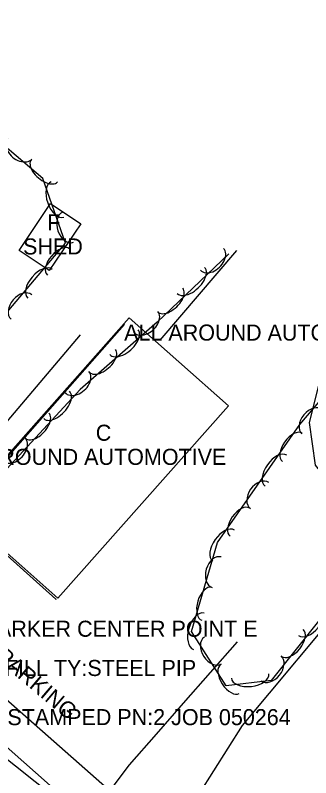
# Model space of a CAD drawing. Extents: x 1441650 to 1491889, y 345904 to 358319.
# Drawn here: x 1444112.3 to 1444204.1, y 355867 to 356104.3 of the extents above; entities that cross this region are included whole.
import ezdxf

# ---------------------------------------------------------------- set-up
doc = ezdxf.new("R2010")
doc.units = 0
for name, color, linetype in [('S_BUILDING', 7, 'Continuous'), ('S_BUILDING_ANNOT', 7, 'Continuous'), ('S_CROSS_DRAIN_ANNOT', 7, 'Continuous'), ('S_GAS_UTILITIES', 7, 'Continuous'), ('S_GRAVEL_ROAD', 7, 'Continuous'), ('S_PARKING', 7, 'Continuous'), ('S_PARKING_ANNOT', 7, 'Continuous'), ('S_PRIMARY_CTL_ANNOT', 7, 'Continuous'), ('S_SANITARY_SEWER', 7, 'Continuous'), ('S_SIGN_ANNOT', 7, 'Continuous'), ('S_STR_PT_SYM', 7, 'Continuous'), ('S_STREAM', 7, 'Continuous'), ('S_TREE', 7, 'Continuous'), ('S_WATER_UTILITIES', 7, 'Continuous')]:
    doc.layers.add(name, color=color, linetype=linetype)

msp = doc.modelspace()

# ---------------------------------------------------------------- linework, layer by layer
at = {"layer": 'S_BUILDING'}
for p, q in [((1444146.12, 356008.07), (1444094.68, 355949.69)), ((1444094.68, 355949.69), (1444124.92, 355922.65))]:
    msp.add_line(p, q, dxfattribs=at)
for points in [[(1444132.61, 356039.44), (1444122.82, 356024.85), (1444113.47, 356031.12), (1444123.26, 356045.72)], [(1444147.71, 356010.18), (1444094.63, 355950.31), (1444125.52, 355922.93), (1444178.59, 355982.81)]]:
    msp.add_lwpolyline(points, close=True, dxfattribs=at)
at = {"layer": 'S_GAS_UTILITIES'}
msp.add_line((1443985.61, 355985.85), (1444831.24, 355240.87), dxfattribs=at)
at = {"layer": 'S_GRAVEL_ROAD'}
msp.add_lwpolyline([(1444119.95, 355823.57), (1444127.56, 355844.3), (1444137.69, 355857.68), (1444147.81, 355871.06), (1444156.2, 355880.64), (1444164.59, 355890.22), (1444172.98, 355899.8), (1444181.38, 355909.38)], dxfattribs=at)
at = {"layer": 'S_PARKING'}
for points in [[(1444181, 356031.12), (1444157.25, 356003.16)], [(1444289.16, 355936.35), (1444227.43, 355859.94), (1444204.25, 355838.06), (1444201.65, 355835), (1444194.26, 355833.46), (1444186.68, 355839.14), (1444176.52, 355846.26), (1444169.21, 355852.65), (1444169.56, 355862.16), (1444182.92, 355883.3), (1444217.02, 355924.12), (1444222.15, 355936.92), (1444216.54, 355950.72), (1444205.61, 355964.27), (1444203.69, 355977.58), (1444207.67, 355993.29), (1444217.17, 356004.64)]]:
    msp.add_lwpolyline(points, dxfattribs=at)
at = {"layer": 'S_SANITARY_SEWER'}
msp.add_line((1444028.57, 355962.69), (1444201.27, 355810.66), dxfattribs=at)
at = {"layer": 'S_STR_PT_SYM'}
for points in [[(1444146.12, 356008.07), (1444146.12, 356008.12), (1444146.12, 356008.07), (1444146.07, 356008.07), (1444146.12, 356008.07), (1444146.12, 356008.02), (1444146.12, 356008.07), (1444146.17, 356008.07)], [(1444124.92, 355922.65), (1444124.92, 355922.7), (1444124.92, 355922.65), (1444124.87, 355922.65), (1444124.92, 355922.65), (1444124.92, 355922.6), (1444124.92, 355922.65), (1444124.97, 355922.65)]]:
    msp.add_lwpolyline(points, dxfattribs=at)
at = {"layer": 'S_STREAM'}
msp.add_lwpolyline([(1444106.2, 355973.81), (1444132.52, 356004.83)], dxfattribs=at)
at = {"layer": 'S_TREE'}
for points in [[(1444178.64, 356030.05), (1444156.37, 356008.83), (1444132.49, 355987.9), (1444099.38, 355952.21), (1444085.87, 355949.17), (1444077.58, 355963.34), (1444101.72, 356002.52), (1444127.94, 356033.42), (1444120.85, 356053.53), (1444095.92, 356074.69), (1444073.13, 356101.81), (1444070.51, 356123.9)], [(1444250.89, 355969.36), (1444231.52, 355946.54), (1444206.56, 355915.73), (1444191.79, 355897.32), (1444177.88, 355895.68), (1444167.1, 355912.57), (1444175.13, 355940.26), (1444200.73, 355976.94), (1444214.41, 355993.05), (1444221.16, 356001.01)]]:
    msp.add_lwpolyline(points, dxfattribs=at)
for centre, major_axis, ratio, start_param, end_param in [((1444113.65, 356062.77), (3.78, -3.21), 0.685384, 3.141786, 6.283379), ((1444121.33, 356055.9), (4.08, -3.46), 0.540757, 3.141707, 6.2833), ((1444125.41, 356046.97), (1.95, -5.53), 0.550023, 3.141593, 6.283185), ((1444128.74, 356038.33), (1.65, -4.67), 0.68524, 3.141593, 6.283185), ((1444125.72, 356027.52), (-3.46, -4.08), 0.54065, 3.141599, 6.283191), ((1444173.41, 356028.36), (3.59, 3.42), 0.68529, 3.141434, 6.283027), ((1444119.98, 356020.76), (-3.8, -4.47), 0.55003, 3.141599, 6.283191), ((1444166.89, 356021.78), (4.25, 4.05), 0.550063, 3.141496, 6.283089), ((1444114.19, 356013.53), (-3.21, -3.78), 0.685248, 3.141603, 6.283195), ((1444160.47, 356015.67), (3.87, 3.69), 0.540683, 3.141499, 6.283092), ((1444152.83, 356008.9), (3.73, 3.27), 0.685369, 3.141315, 6.282908), ((1444146.04, 356002.6), (4.41, 3.87), 0.550127, 3.141423, 6.283016), ((1444139.38, 355996.75), (4.02, 3.52), 0.540746, 3.141428, 6.283021), ((1444131.46, 355990.16), (3.73, 3.27), 0.685369, 3.141315, 6.282908), ((1444125.12, 355983.08), (3.99, 4.3), 0.550056, 3.141497, 6.28309), ((1444204.59, 355977.8), (-3.21, -3.78), 0.685311, 3.141593, 6.283185), ((1444119.09, 355976.58), (3.64, 3.92), 0.540676, 3.1415, 6.283093), ((1444198.38, 355969.86), (-3.06, -4.38), 0.540699, 3.141593, 6.283185), ((1444111.9, 355969.2), (3.37, 3.63), 0.685281, 3.141436, 6.283029), ((1444193.3, 355962.59), (-3.36, -4.81), 0.55008, 3.141593, 6.283185), ((1444188.22, 355954.85), (-2.84, -4.06), 0.685311, 3.141593, 6.283185), ((1444182.1, 355946.55), (-3.06, -4.38), 0.540699, 3.141593, 6.283185), ((1444177.03, 355939.28), (-3.36, -4.81), 0.55008, 3.141593, 6.283185), ((1444174.91, 355930.98), (-1.38, -4.76), 0.685311, 3.141593, 6.283185), ((1444171.8, 355921.16), (-1.49, -5.13), 0.540699, 3.141593, 6.283185), ((1444203.98, 355915.9), (3.67, 4.58), 0.55008, 3.141593, 6.283185), ((1444169.33, 355912.64), (-1.63, -5.64), 0.55008, 3.141593, 6.283185), ((1444198.43, 355908.98), (3.35, 4.17), 0.540699, 3.141593, 6.283185), ((1444173.72, 355906.63), (2.67, -4.18), 0.685311, 3.141593, 6.283185), ((1444191.78, 355901.11), (3.1, 3.86), 0.685311, 3.141593, 6.283185), ((1444179.04, 355897.81), (2.88, -4.51), 0.540699, 3.141593, 6.283185), ((1444185.28, 355898.69), (5.83, 0.69), 0.55008, 3.141593, 6.283185)]:
    msp.add_ellipse(centre, major_axis=major_axis, ratio=ratio, start_param=start_param, end_param=end_param, dxfattribs=at)
at = {"layer": 'S_WATER_UTILITIES'}
msp.add_line((1444029.18, 355936.81), (1444171.33, 355823.93), dxfattribs=at)

# ---------------------------------------------------------------- texts
at = {"layer": 'S_BUILDING_ANNOT'}
for s, height, p in [('F', 5, (1444122.2, 356037.37)), ('SHED', 5, (1444114.7, 356029.87)), ('ALL AROUND AUTOMOTIVE', 5, (1444146.12, 356003.07)), ('C', 5, (1444137.3, 355971.9)), ('ALL AROUND AUTOMOTIVE', 5.0003, (1444089.1, 355964.4))]:
    msp.add_text(s, height=height, dxfattribs=at).set_placement(p)
at = {"layer": 'S_CROSS_DRAIN_ANNOT'}
msp.add_text('DI:18" CN:10% FILL TY:STEEL PIP', height=5, dxfattribs=at).set_placement((1444062.09, 355898.7))
at = {"layer": 'S_PARKING_ANNOT'}
msp.add_text('PARKING', height=5, rotation=319.6773, dxfattribs=at).set_placement((1444105.86, 355904.22))
at = {"layer": 'S_PRIMARY_CTL_ANNOT'}
msp.add_text('PD:STD AHTD MON.STAMPED PN:2 JOB 050264', height=5, dxfattribs=at).set_placement((1444045.93, 355883.41))
at = {"layer": 'S_SIGN_ANNOT'}
msp.add_text('PIPE LINE MARKER CENTER POINT E', height=5, dxfattribs=at).set_placement((1444067.21, 355910.91))

doc.saveas('drawing.dxf')
